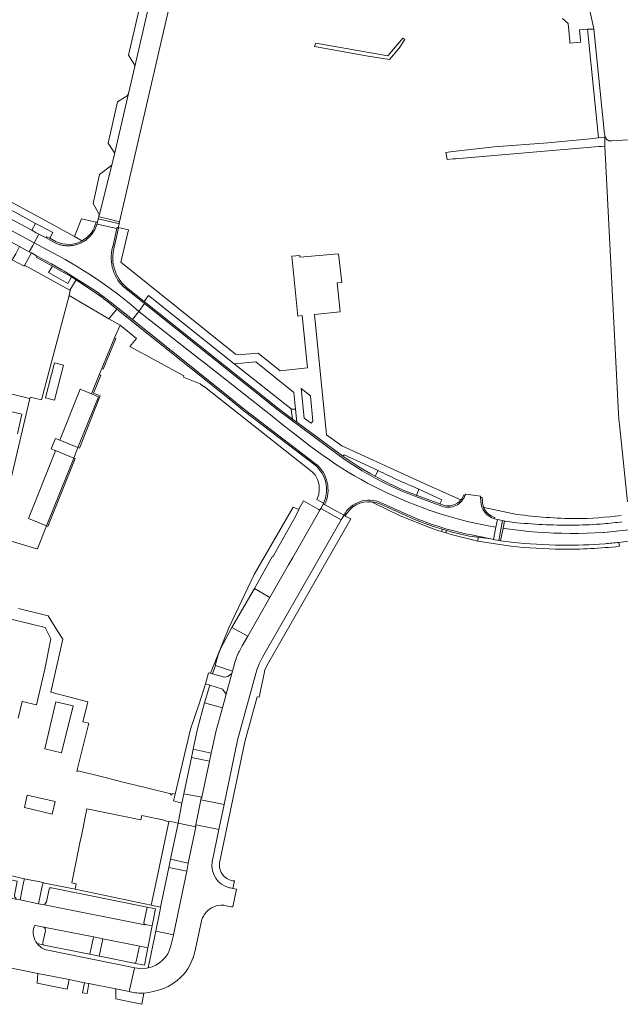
# Model space of a CAD drawing. Extents: x 152825 to 164088, y 457113 to 463005.
# Tile 346 of 364: x 162451 to 162615, y 460536 to 460806. Entities that reach past the tile are written whole.
import ezdxf

# ---------------------------------------------------------------- set-up
doc = ezdxf.new("R2010")
doc.units = 0
doc.header["$LTSCALE"] = 0.5
for name, color, linetype, lineweight in [('B-PV-VH-GESLOTENVERHARDING_ASFALT-GV', 251, 'CONTINUOUS', 18), ('B-PV-VH-HALFVERHARDING_GRAVEL-GV', 251, 'CONTINUOUS', 18), ('B-PV-VH-ONVERHARD-GV', 251, 'CONTINUOUS', 18), ('B-PV-VH-ONVERHARD_ZAND-GV', 251, 'CONTINUOUS', 18), ('B-PV-VH-OPENVERHARDING_BETONELEMENT-GV', 251, 'CONTINUOUS', 18), ('B-PV-VH-OPENVERHARDING_BETONSTRAATSTEEN-GV', 251, 'CONTINUOUS', 18), ('B-PV-VH-OPENVERHARDING_SIERBESTRATING-GV', 251, 'CONTINUOUS', 18), ('B-PV-VH-OPENVERHARDING_STRAATBAKSTEEN-GV', 251, 'CONTINUOUS', 18)]:
    doc.layers.add(name, color=color, linetype=linetype, lineweight=lineweight)

msp = doc.modelspace()

# ---------------------------------------------------------------- linework, layer by layer
at = {"layer": 'B-PV-VH-GESLOTENVERHARDING_ASFALT-GV', "flags": 128}
for points in [[(162454.77, 460745.253), (162456.057, 460747.626), (162455.343, 460747.995), (162454.158, 460748.69), (162443.586, 460754.313), (162440.166, 460756.166), (162437.851, 460757.429), (162426.832, 460763.383), (162423.222, 460765.35), (162419.78, 460767.173), (162409.234, 460772.89), (162405.667, 460774.813), (162403.44, 460776.04), (162402.537, 460776.451), (162397.252, 460779.319), (162394.791, 460780.676), (162391.878, 460782.222), (162390.943, 460780.564), (162390.601, 460779.961)], [(162390.601, 460779.961), (162389.158, 460777.42), (162396.385, 460773.489), (162403.405, 460769.799), (162408.759, 460766.901), (162414.271, 460763.851), (162419.206, 460761.237), (162430.606, 460755.114), (162434.203, 460753.16), (162440.144, 460749.936), (162450.742, 460744.285), (162452.447, 460743.324), (162453.453, 460742.82), (162454.383, 460744.54), (162454.77, 460745.253)]]:
    msp.add_lwpolyline(points, close=True, dxfattribs=at)
for points in [[(162617.745, 460773.502), (162613.189, 460773.27), (162612.393, 460773.226), (162612.321, 460773.261), (162612.208, 460773.323), (162612.099, 460773.393), (162611.995, 460773.469), (162611.895, 460773.551), (162611.801, 460773.639), (162611.712, 460773.733), (162611.629, 460773.832), (162611.553, 460773.937), (162611.483, 460774.045), (162611.42, 460774.158), (162611.364, 460774.275), (162611.316, 460774.394), (162611.275, 460774.517), (162611.241, 460774.641), (162611.216, 460774.768), (162611.207, 460774.832), (162611.217, 460774.146), (162611.253, 460771.737), (162614.99, 460698.38), (162615.067, 460696.877), (162615.23, 460695.38), (162617.446, 460674.169)], [(162587.147, 460668.459), (162583.969, 460668.882), (162583.729, 460668.936), (162583.343, 460666.958), (162583.707, 460666.902), (162585.948, 460666.597), (162588.195, 460666.33), (162590.445, 460666.101), (162592.699, 460665.911), (162594.956, 460665.76), (162597.216, 460665.647), (162599.476, 460665.573), (162601.738, 460665.538), (162604, 460665.541), (162606.262, 460665.584), (162608.523, 460665.665), (162610.782, 460665.785), (162611.066, 460665.805), (162621.879, 460667.013), (162634.036, 460668.824), (162679.718, 460675.902), (162679.368, 460678.419)], [(162621.879, 460667.013), (162611.066, 460665.805), (162610.782, 460665.785), (162608.523, 460665.665), (162606.262, 460665.584), (162604, 460665.541), (162601.738, 460665.538), (162599.476, 460665.573), (162597.216, 460665.647), (162594.956, 460665.76), (162592.699, 460665.911), (162590.445, 460666.101), (162588.195, 460666.33), (162585.948, 460666.597), (162583.707, 460666.902), (162583.343, 460666.958), (162582.675, 460663.54), (162585.651, 460663.119)], [(162615.091, 460663.084), (162618.884, 460663.594)]]:
    msp.add_lwpolyline(points, dxfattribs=at)
at = {"layer": 'B-PV-VH-GESLOTENVERHARDING_ASFALT-GV'}
for points in [[(162603.201, 460667.805, -0.024542), (162587.147, 460668.459)], [(162610.896, 460668.187, -0.0166383), (162603.201, 460667.805)], [(162616.029, 460668.729, -0.0112766), (162610.896, 460668.187)], [(162585.651, 460663.119, 0.0236258), (162599.447, 460662.315)], [(162599.447, 460662.315, 0.0225519), (162611.286, 460662.724)], [(162611.286, 460662.724, 0.0073674), (162615.091, 460663.084)]]:
    msp.add_lwpolyline(points, format="xyb", dxfattribs=at)
at = {"layer": 'B-PV-VH-HALFVERHARDING_GRAVEL-GV', "flags": 128}
msp.add_lwpolyline([(162459.747, 460588.498), (162460.538, 460591.985), (162452.874, 460593.771), (162452.098, 460590.322)], close=True, dxfattribs=at)
at = {"layer": 'B-PV-VH-ONVERHARD-GV', "flags": 128}
for points in [[(162454.158, 460748.69), (162455.343, 460747.995), (162456.057, 460747.626), (162458.059, 460746.603), (162458.242, 460746.939), (162459.071, 460746.503), (162459.937, 460748.097), (162456.404, 460749.955), (162455.18, 460750.605)], [(162528.026, 460705.323), (162528.856, 460697.141), (162530.755, 460695.741), (162531.191, 460696.324), (162530.518, 460703.297)], [(162525.607, 460696.911), (162526.799, 460696.029), (162526.451, 460699.655), (162525.221, 460699.599)], [(162560.281, 460677.709), (162559.609, 460675.986), (162559.784, 460675.92), (162566.021, 460673.627), (162566.529, 460674.784)]]:
    msp.add_lwpolyline(points, close=True, dxfattribs=at)
for points in [[(162548.232, 460681.215), (162549.093, 460682.823), (162539.76, 460687.1), (162539.445, 460686.696)], [(162547.285, 460674.229), (162548.223, 460673.762), (162555.164, 460670.381), (162563.433, 460667.086), (162564.684, 460666.606), (162565.718, 460666.283), (162566.532, 460666.036)], [(162556.899, 460670.325), (162549.602, 460673.624)], [(162566.532, 460666.036), (162566.686, 460666.672)], [(162567.794, 460666.347), (162567.63, 460665.709), (162567.793, 460665.661), (162568.834, 460665.361), (162569.878, 460665.069), (162570.923, 460664.785), (162571.97, 460664.508), (162572.061, 460664.485), (162574.219, 460663.943), (162576.385, 460663.435)], [(162576.385, 460663.435), (162576.532, 460664.507), (162574.07, 460664.827)], [(162582.168, 460663.638), (162580.754, 460663.909), (162579.962, 460664.061), (162576.532, 460664.507), (162576.385, 460663.435), (162585.487, 460662.053)], [(162585.651, 460663.119), (162582.675, 460663.54), (162582.168, 460663.638)], [(162615.249, 460662.008), (162615.091, 460663.084)]]:
    msp.add_lwpolyline(points, dxfattribs=at)
at = {"layer": 'B-PV-VH-ONVERHARD-GV'}
for points in [[(162539.445, 460686.696, 0.028751), (162548.232, 460681.215)], [(162549.602, 460673.624, 0.0807259), (162547.285, 460674.229)], [(162566.686, 460666.672, -0.032592), (162556.899, 460670.325)], [(162574.07, 460664.827, -0.0200577), (162567.794, 460666.347)], [(162585.487, 460662.053, 0.0234576), (162599.427, 460661.2)], [(162599.447, 460662.315, -0.0236258), (162585.651, 460663.119)], [(162599.427, 460661.2, 0.0278079), (162615.249, 460662.008)], [(162611.286, 460662.724, -0.0225519), (162599.447, 460662.315)], [(162615.091, 460663.084, -0.0073674), (162611.286, 460662.724)]]:
    msp.add_lwpolyline(points, format="xyb", dxfattribs=at)
at = {"layer": 'B-PV-VH-ONVERHARD_ZAND-GV', "flags": 128}
for points in [[(162531.99, 460800.041), (162531.803, 460799.566), (162531.636, 460799.141), (162546.333, 460796.461), (162552.213, 460795.566), (162554.833, 460798.654), (162556.369, 460801.022), (162556.097, 460801.241), (162555.866, 460801.427), (162551.767, 460796.595)], [(162476.816, 460719.164), (162473.355, 460710.767), (162473.725, 460710.615), (162477.185, 460719.012)], [(162472.657, 460709.073), (162470.513, 460703.871), (162470.502, 460703.845), (162472.402, 460703.032), (162466.808, 460689.07), (162467.179, 460688.921), (162472.919, 460703.246), (162471.026, 460704.056), (162473.027, 460708.921)], [(162465.663, 460686.213), (162458.197, 460667.582), (162458.568, 460667.433), (162466.034, 460686.064)], [(162515.224, 460650.461), (162520.17, 460659.324), (162520.317, 460659.242), (162521.542, 460661.434), (162521.526, 460661.444), (162526.46, 460670.16), (162527.332, 460672.116), (162525.768, 460672.735), (162515.073, 460654.266), (162508.17, 460639.683), (162503.122, 460627.163), (162503.663, 460627.016), (162504.463, 460629.264), (162504.372, 460629.293), (162505.276, 460632.278), (162505.97, 460634.071), (162509.012, 460639.723)], [(162501.524, 460619.058), (162502.996, 460623.868), (162501.752, 460624.24), (162500.02, 460618.791), (162497.707, 460612.075), (162497.658, 460611.869), (162493.437, 460594.004), (162492.995, 460592.137), (162495.302, 460591.579), (162495.832, 460594.122), (162497.894, 460604.027), (162498.418, 460606.343), (162499.583, 460611.935)], [(162494.251, 460586.019), (162491.777, 460586.565), (162491.734, 460586.441), (162491.721, 460586.444), (162488.424, 460570.784), (162486.908, 460563.551), (162489.461, 460563.016), (162491.677, 460573.937), (162492.189, 460576.172)], [(162452.111, 460570.813), (162444.211, 460572.611), (162440.871, 460573.371), (162439.582, 460573.652), (162439.3, 460572.362), (162438.24, 460567.505), (162439.535, 460567.247), (162440.59, 460572.081), (162443.899, 460571.417), (162443.969, 460571.403), (162450.173, 460570.158), (162449.379, 460566.228), (162449.474, 460565.719), (162449.825, 460565.364), (162449.793, 460565.203), (162450.912, 460564.98), (162451.903, 460569.802)]]:
    msp.add_lwpolyline(points, close=True, dxfattribs=at)
for points in [[(162459.538, 460568.269), (162485.288, 460563.145), (162485.743, 460563.055), (162488.068, 460562.592), (162487.133, 460557.891), (162487.054, 460557.485), (162486.029, 460552.244), (162485.952, 460551.85), (162485.022, 460547.116), (162482.21, 460547.668), (162473.152, 460549.492), (162472.644, 460549.595), (162470.056, 460550.118), (162469.55, 460550.22), (162457.566, 460552.621), (162455.614, 460553)], [(162458.05, 460551.305), (162482.344, 460546.411), (162484.294, 460546.124), (162485.694, 460546.239), (162486.015, 460546.337), (162488.132, 460556.468), (162489.316, 460562.301), (162489.461, 460563.016), (162486.908, 460563.551), (162466.01, 460567.93), (162457.22, 460569.678), (162457.026, 460568.764), (162455.998, 460563.935), (162457.586, 460563.619), (162458.2, 460564.493), (162458.902, 460567.918), (162458.993, 460568.357), (162459.399, 460568.292), (162459.538, 460568.269)], [(162457.433, 460557.558), (162455.14, 460558.017), (162454.904, 460557.915), (162454.77, 460557.644)], [(162457.193, 460553.272), (162457.876, 460556.561), (162457.817, 460557.116), (162457.433, 460557.558)], [(162455.614, 460553), (162457.566, 460552.621)]]:
    msp.add_lwpolyline(points, dxfattribs=at)
at = {"layer": 'B-PV-VH-ONVERHARD_ZAND-GV'}
for points in [[(162454.77, 460557.644, 0.2479403), (162455.614, 460553)], [(162455.614, 460553, 0.1498412), (162458.05, 460551.305)], [(162457.566, 460552.621, -0.4220526), (162457.193, 460553.272)]]:
    msp.add_lwpolyline(points, format="xyb", dxfattribs=at)
at = {"layer": 'B-PV-VH-OPENVERHARDING_BETONELEMENT-GV', "flags": 128}
for points in [[(162458.059, 460746.603), (162460.645, 460745.181), (162460.884, 460745.077), (162461.126, 460744.981), (162461.372, 460744.892), (162461.619, 460744.811), (162461.87, 460744.738), (162462.122, 460744.673), (162462.376, 460744.615), (162462.633, 460744.566), (162462.89, 460744.525), (162463.149, 460744.492), (162463.408, 460744.467), (162463.668, 460744.45), (162463.929, 460744.441), (162464.19, 460744.441), (162464.45, 460744.449), (162464.711, 460744.465), (162464.97, 460744.489), (162465.229, 460744.521), (162465.487, 460744.561), (162465.743, 460744.61), (162465.997, 460744.666), (162466.25, 460744.731), (162466.5, 460744.803), (162466.749, 460744.883), (162466.994, 460744.971), (162467.237, 460745.067), (162467.476, 460745.17), (162467.712, 460745.28), (162467.945, 460745.398), (162468.173, 460745.524), (162468.398, 460745.656), (162468.618, 460745.795), (162468.834, 460745.941), (162469.046, 460746.094), (162469.252, 460746.254), (162469.453, 460746.42), (162469.649, 460746.592), (162469.839, 460746.77), (162470.024, 460746.954), (162470.203, 460747.144), (162470.376, 460747.339), (162470.542, 460747.54), (162470.702, 460747.746), (162470.856, 460747.956), (162471.003, 460748.172), (162471.143, 460748.392), (162471.276, 460748.616), (162471.402, 460748.844), (162471.521, 460749.076), (162471.632, 460749.312), (162471.736, 460749.551), (162471.832, 460749.793), (162471.921, 460750.038), (162472.002, 460750.286), (162472.041, 460750.41), (162472.075, 460750.537), (162472.128, 460750.742), (162472.148, 460750.883), (162471.763, 460750.962)], [(162477.517, 460749.399), (162477.461, 460749.146), (162476.355, 460744.184), (162476.311, 460744.03)], [(162476.726, 460744.004), (162476.734, 460744.099), (162477.932, 460749.314), (162477.517, 460749.399)], [(162460.798, 460745.57), (162459.071, 460746.503), (162458.242, 460746.939), (162458.059, 460746.603)], [(162471.595, 460732.083), (162463.023, 460737.464), (162462.356, 460737.882), (162459.531, 460739.471), (162455.462, 460741.684), (162455.309, 460741.356), (162459.794, 460738.892), (162462.364, 460737.43), (162465.043, 460735.89), (162466.29, 460735.102), (162471.361, 460731.751)], [(162479.888, 460732.699), (162485.039, 460728.586), (162521.672, 460699.337), (162538.446, 460686.921)], [(162539.445, 460686.696), (162538.683, 460687.24), (162526.799, 460696.029), (162525.607, 460696.911), (162521.918, 460699.64), (162484.909, 460729.199), (162480.14, 460733.009)], [(162481.747, 460724.187), (162477.736, 460727.4), (162474.794, 460729.721)], [(162474.486, 460729.451), (162477.479, 460727.091), (162508.279, 460702.423), (162508.545, 460702.723), (162481.747, 460724.187)], [(162508.545, 460702.723), (162508.279, 460702.423), (162512.328, 460699.097), (162531.702, 460684.355)], [(162531.951, 460684.669), (162512.499, 460699.492), (162508.545, 460702.723)], [(162566.705, 460673.376), (162566.021, 460673.627), (162559.784, 460675.92), (162559.609, 460675.986)], [(162559.632, 460675.563), (162566.573, 460673.019)], [(162572.934, 460676.008), (162572.741, 460676.074), (162572.554, 460676.136)], [(162534.11, 460673.808), (162534.061, 460673.712), (162534.111, 460673.685), (162534.422, 460673.509)], [(162549.602, 460673.624), (162556.899, 460670.325)], [(162557.086, 460670.717), (162549.783, 460673.992)], [(162577.663, 460674.388), (162577.574, 460675.41), (162577.162, 460675.37)], [(162577.162, 460675.37), (162577.237, 460674.359)], [(162539.713, 460670.531), (162539.664, 460670.425), (162540.018, 460670.259), (162540.07, 460670.372)], [(162581, 460669.549), (162581.115, 460669.94)], [(162574.07, 460664.827), (162576.532, 460664.507), (162579.962, 460664.061)], [(162579.962, 460664.061), (162574.186, 460665.223)]]:
    msp.add_lwpolyline(points, dxfattribs=at)
at = {"layer": 'B-PV-VH-OPENVERHARDING_BETONELEMENT-GV'}
for points in [[(162471.763, 460750.962, -0.2169072), (162467.888, 460745.783)], [(162467.888, 460745.783, -0.2401925), (162460.798, 460745.57)], [(162476.311, 460744.03, 0.2976841), (162479.888, 460732.699)], [(162480.14, 460733.009, -0.2976163), (162476.726, 460744.004)], [(162471.361, 460731.751, -0.0120121), (162474.486, 460729.451)], [(162474.794, 460729.721, 0.0044754), (162471.595, 460732.083)], [(162538.446, 460686.921, 0.0693839), (162559.632, 460675.563)], [(162548.232, 460681.215, -0.028751), (162539.445, 460686.696)], [(162531.702, 460684.355, -0.3455224), (162534.11, 460673.808)], [(162534.422, 460673.509, 0.3490065), (162531.951, 460684.669)], [(162559.609, 460675.986, -0.0347009), (162548.232, 460681.215)], [(162566.573, 460673.019, 0.4173527), (162572.934, 460676.008)], [(162572.554, 460676.136, -0.0882021), (162571.769, 460674.743)], [(162549.783, 460673.992, 0.3915839), (162539.713, 460670.531)], [(162540.07, 460670.372, -0.3005946), (162547.285, 460674.229)], [(162547.285, 460674.229, -0.0807259), (162549.602, 460673.624)], [(162571.769, 460674.743, -0.3185517), (162566.705, 460673.376)], [(162577.237, 460674.359, 0.3262486), (162581, 460669.549)], [(162577.995, 460672.693, -0.0932212), (162577.663, 460674.388)], [(162556.899, 460670.325, 0.032592), (162566.686, 460666.672)], [(162574.186, 460665.223, -0.0556748), (162557.086, 460670.717)], [(162581.115, 460669.94, -0.2375258), (162577.995, 460672.693)], [(162566.686, 460666.672, 0.0046427), (162567.794, 460666.347)], [(162567.794, 460666.347, 0.0200577), (162574.07, 460664.827)]]:
    msp.add_lwpolyline(points, format="xyb", dxfattribs=at)
at = {"layer": 'B-PV-VH-OPENVERHARDING_BETONSTRAATSTEEN-GV', "flags": 128}
for points in [[(162480.633, 460786.2), (162476.783, 460769.552), (162476.099, 460766.558), (162472.508, 460752.382), (162474.948, 460751.815), (162478.23, 460751.054), (162496.383, 460829.723), (162490.984, 460830.983), (162489.423, 460824.246), (162487.244, 460814.776), (162482.367, 460793.624)], [(162482.367, 460793.624), (162487.244, 460814.776), (162487.085, 460814.465), (162486.846, 460814.21), (162484.269, 460812.591), (162480.608, 460796.699), (162482.213, 460794.314), (162482.338, 460793.98)], [(162611.188, 460775.025), (162608.233, 460803.917), (162606.473, 460803.902), (162606.758, 460801.101), (162609.51, 460774.054), (162611.217, 460774.146), (162611.207, 460774.832), (162611.198, 460774.896)], [(162476.783, 460769.552), (162480.633, 460786.2), (162480.488, 460785.88), (162480.255, 460785.616), (162477.628, 460783.921), (162475.035, 460772.563), (162476.663, 460770.248), (162476.781, 460769.91)], [(162477.86, 460749.445), (162478.075, 460750.38), (162478.109, 460750.527), (162477.81, 460750.595), (162472.37, 460751.807), (162472.148, 460750.883), (162472.128, 460750.742), (162472.075, 460750.537), (162472.041, 460750.41), (162477.461, 460749.146), (162477.517, 460749.399), (162477.545, 460749.512)], [(162472.508, 460752.382), (162472.37, 460751.807), (162477.81, 460750.595), (162478.109, 460750.527), (162478.23, 460751.054), (162474.948, 460751.815)], [(162539.664, 460670.425), (162539.713, 460670.531), (162534.422, 460673.509), (162534.111, 460673.685), (162533.394, 460672.419), (162538.99, 460669.248)], [(162583.21, 460669.053), (162581.79, 460669.372), (162581.39, 460667.26), (162580.754, 460663.909), (162582.168, 460663.638)], [(162583.21, 460669.053), (162582.168, 460663.638), (162582.675, 460663.54), (162583.343, 460666.958), (162583.729, 460668.936)]]:
    msp.add_lwpolyline(points, close=True, dxfattribs=at)
for points in [[(162599.59, 460806.802), (162601.213, 460805.452), (162601.606, 460800.595), (162601.652, 460800.034), (162604.642, 460800.276), (162604.586, 460800.874), (162604.323, 460803.689), (162606.473, 460803.902), (162608.233, 460803.917), (162608.123, 460804.405), (162606.359, 460812.273)], [(162472.546, 460752.677), (162472.508, 460752.382), (162476.099, 460766.558), (162472.736, 460764.024), (162470.943, 460756.025), (162472.473, 460753.415)], [(162476.311, 460744.03), (162476.355, 460744.184), (162477.461, 460749.146), (162472.041, 460750.41), (162472.002, 460750.286), (162471.921, 460750.038), (162471.832, 460749.793), (162471.736, 460749.551), (162471.632, 460749.312), (162471.521, 460749.076), (162471.402, 460748.844), (162471.276, 460748.616), (162471.143, 460748.392), (162471.003, 460748.172), (162470.856, 460747.956), (162470.702, 460747.746), (162470.542, 460747.54), (162470.376, 460747.339), (162470.203, 460747.144), (162470.024, 460746.954), (162469.839, 460746.77), (162469.649, 460746.592), (162469.453, 460746.42), (162469.252, 460746.254), (162469.046, 460746.094), (162468.834, 460745.941), (162468.618, 460745.795), (162468.398, 460745.656), (162468.173, 460745.524), (162467.945, 460745.398), (162467.712, 460745.28), (162467.476, 460745.17), (162467.237, 460745.067), (162466.994, 460744.971), (162466.749, 460744.883), (162466.5, 460744.803), (162466.25, 460744.731), (162465.997, 460744.666), (162465.743, 460744.61), (162465.487, 460744.561), (162465.229, 460744.521), (162464.97, 460744.489), (162464.711, 460744.465), (162464.45, 460744.449), (162464.19, 460744.441), (162463.929, 460744.441), (162463.668, 460744.45), (162463.408, 460744.467), (162463.149, 460744.492), (162462.89, 460744.525), (162462.633, 460744.566), (162462.376, 460744.615), (162462.122, 460744.673), (162461.87, 460744.738), (162461.619, 460744.811), (162461.372, 460744.892), (162461.126, 460744.981), (162460.884, 460745.077), (162460.645, 460745.181), (162458.059, 460746.603), (162456.057, 460747.626), (162454.77, 460745.253), (162459.696, 460742.589), (162461.431, 460741.683), (162463.281, 460740.675), (162465.492, 460739.412), (162467.87, 460737.982), (162470.497, 460736.309), (162472.562, 460734.924), (162475.245, 460733.026), (162478.109, 460730.87), (162481.286, 460728.311), (162483.448, 460726.46)], [(162454.77, 460745.253), (162454.383, 460744.54), (162453.453, 460742.82), (162454.045, 460742.5), (162455.462, 460741.684), (162459.531, 460739.471), (162462.356, 460737.882), (162463.023, 460737.464), (162471.595, 460732.083)], [(162474.794, 460729.721), (162477.736, 460727.4), (162481.747, 460724.187), (162483.448, 460726.46), (162481.286, 460728.311), (162478.109, 460730.87), (162475.245, 460733.026), (162472.562, 460734.924), (162470.497, 460736.309), (162467.87, 460737.982), (162465.492, 460739.412), (162463.281, 460740.675), (162461.431, 460741.683), (162459.696, 460742.589), (162454.77, 460745.253)], [(162483.448, 460726.46), (162485.039, 460728.586), (162479.888, 460732.699)], [(162538.446, 460686.921), (162521.672, 460699.337), (162485.039, 460728.586), (162483.448, 460726.46), (162500, 460713.451), (162501.472, 460712.294), (162519.999, 460697.733), (162523.451, 460694.942), (162526.942, 460692.201), (162530.473, 460689.511), (162534.043, 460686.872), (162535.724, 460685.705), (162537.426, 460684.567), (162539.147, 460683.46), (162540.887, 460682.382), (162542.646, 460681.336), (162544.423, 460680.32), (162546.218, 460679.336), (162548.029, 460678.384), (162549.857, 460677.463), (162551.701, 460676.575), (162553.56, 460675.719), (162555.434, 460674.896), (162557.322, 460674.106), (162559.224, 460673.35), (162561.139, 460672.626), (162563.066, 460671.937), (162565.005, 460671.281), (162566.955, 460670.66), (162568.915, 460670.073), (162570.886, 460669.52), (162572.866, 460669.002), (162573.902, 460668.755), (162574.94, 460668.514), (162575.979, 460668.279), (162577.019, 460668.049)], [(162574.186, 460665.223), (162579.962, 460664.061), (162580.754, 460663.909), (162581.39, 460667.26), (162579.242, 460667.629), (162577.019, 460668.049), (162575.979, 460668.279), (162574.94, 460668.514), (162573.902, 460668.755), (162572.866, 460669.002), (162570.886, 460669.52), (162568.915, 460670.073), (162566.955, 460670.66), (162565.005, 460671.281), (162563.066, 460671.937), (162561.139, 460672.626), (162559.224, 460673.35), (162557.322, 460674.106), (162555.434, 460674.896), (162553.56, 460675.719), (162551.701, 460676.575), (162549.857, 460677.463), (162548.029, 460678.384), (162546.218, 460679.336), (162544.423, 460680.32), (162542.646, 460681.336), (162540.887, 460682.382), (162539.147, 460683.46), (162537.426, 460684.567), (162535.724, 460685.705), (162534.043, 460686.872), (162530.473, 460689.511), (162526.942, 460692.201), (162523.451, 460694.942), (162519.999, 460697.733), (162501.472, 460712.294), (162500, 460713.451), (162483.448, 460726.46), (162481.747, 460724.187)], [(162481.747, 460724.187), (162508.545, 460702.723), (162512.499, 460699.492), (162531.951, 460684.669)], [(162566.573, 460673.019), (162559.632, 460675.563)], [(162577.237, 460674.359), (162577.162, 460675.37), (162577.137, 460675.772), (162573.852, 460676.223), (162573.1, 460676.326), (162572.934, 460676.008)], [(162534.422, 460673.509), (162539.713, 460670.531)], [(162549.783, 460673.992), (162557.086, 460670.717)], [(162577.019, 460668.049), (162579.242, 460667.629), (162581.39, 460667.26), (162581.79, 460669.372), (162581, 460669.549)], [(162566.686, 460666.672), (162566.532, 460666.036), (162566.755, 460665.968), (162567.63, 460665.709), (162567.794, 460666.347)]]:
    msp.add_lwpolyline(points, dxfattribs=at)
at = {"layer": 'B-PV-VH-OPENVERHARDING_BETONSTRAATSTEEN-GV'}
for points in [[(162472.473, 460753.415, -0.1773799), (162472.546, 460752.677)], [(162479.888, 460732.699, -0.2976841), (162476.311, 460744.03)], [(162471.595, 460732.083, -0.0044754), (162474.794, 460729.721)], [(162559.632, 460675.563, -0.0693839), (162538.446, 460686.921)], [(162531.951, 460684.669, -0.3490065), (162534.422, 460673.509)], [(162572.934, 460676.008, -0.4173527), (162566.573, 460673.019)], [(162539.713, 460670.531, -0.3915839), (162549.783, 460673.992)], [(162581, 460669.549, -0.3262486), (162577.237, 460674.359)], [(162557.086, 460670.717, 0.0556748), (162574.186, 460665.223)], [(162567.794, 460666.347, -0.0046427), (162566.686, 460666.672)]]:
    msp.add_lwpolyline(points, format="xyb", dxfattribs=at)
at = {"layer": 'B-PV-VH-OPENVERHARDING_SIERBESTRATING-GV', "flags": 128}
for points in [[(162472.657, 460709.073), (162473.355, 460710.767), (162476.816, 460719.164), (162478.357, 460722.65), (162475.284, 460724.438), (162464.394, 460730.77), (162456.784, 460702.229), (162453.717, 460702.953), (162453.627, 460702.57), (162446.407, 460671.724), (162444.727, 460664.546), (162455.55, 460661.29), (162455.668, 460661.269), (162458.197, 460667.582), (162453.24, 460669.631), (162460.657, 460688.226), (162459.479, 460688.704), (162460.65, 460691.599), (162461.826, 460691.135), (162467.41, 460705.117), (162470.513, 460703.871)], [(162460.375, 460712.35), (162462.83, 460711.719), (162460.33, 460702.096), (162457.892, 460702.736)], [(162470.513, 460703.871), (162467.41, 460705.117), (162461.826, 460691.135), (162461.82, 460691.12), (162466.808, 460689.07), (162472.402, 460703.032), (162470.502, 460703.845)], [(162465.663, 460686.213), (162460.665, 460688.246), (162460.657, 460688.226), (162453.24, 460669.631), (162458.197, 460667.582)]]:
    msp.add_lwpolyline(points, close=True, dxfattribs=at)
at = {"layer": 'B-PV-VH-OPENVERHARDING_STRAATBAKSTEEN-GV', "flags": 128}
for points in [[(162580.924, 460771.572), (162569.564, 460770.304), (162567.617, 460770.072), (162567.989, 460768.112), (162569.567, 460768.313), (162570.267, 460768.313), (162609.599, 460771.688), (162610.3, 460771.688), (162611.253, 460771.737), (162611.217, 460774.146), (162609.51, 460774.054), (162607.246, 460773.831), (162595.586, 460772.682)], [(162455.18, 460750.605), (162444.652, 460756.284), (162443.586, 460754.313), (162454.158, 460748.69)], [(162449.733, 460742.266), (162448.788, 460740.595), (162450.456, 460739.709), (162452.035, 460738.878), (162454.045, 460742.5), (162453.453, 460742.82), (162452.447, 460743.324), (162450.742, 460744.285)], [(162454.045, 460742.5), (162452.035, 460738.878), (162452.18, 460739.096), (162464.609, 460732.276), (162466.29, 460735.102), (162465.043, 460735.89), (162464.021, 460734.062), (162461.42, 460735.561), (162458.754, 460737.133), (162459.794, 460738.892), (162455.309, 460741.356), (162455.462, 460741.684)], [(162459.794, 460738.892), (162458.754, 460737.133), (162461.42, 460735.561), (162464.021, 460734.062), (162465.043, 460735.89), (162462.364, 460737.43)], [(162484.909, 460729.199), (162521.918, 460699.64), (162525.607, 460696.911), (162525.221, 460699.599), (162525.204, 460699.719), (162509.644, 460712.1), (162486.165, 460730.782)], [(162460.33, 460702.096), (162462.83, 460711.719), (162460.375, 460712.35), (162457.892, 460702.736)], [(162530.755, 460695.741), (162528.856, 460697.141), (162528.026, 460705.323), (162530.518, 460703.297), (162531.191, 460696.324)], [(162466.808, 460689.07), (162461.82, 460691.12), (162461.826, 460691.135), (162460.65, 460691.599), (162459.479, 460688.704), (162460.657, 460688.226), (162460.665, 460688.246), (162465.663, 460686.213)], [(162525.689, 460658.932), (162530.799, 460667.862), (162533.209, 460672.094), (162533.09, 460672.042), (162532.968, 460672.02), (162532.811, 460672.059), (162531.213, 460672.973), (162528.586, 460674.454), (162527.357, 460672.172), (162527.332, 460672.116), (162526.46, 460670.16), (162521.526, 460661.444), (162521.542, 460661.434), (162520.317, 460659.242), (162520.17, 460659.324), (162515.224, 460650.461), (162519.411, 460647.963), (162524.525, 460656.898)], [(162508.965, 460627.076), (162507.912, 460626.283), (162506.931, 460626.128), (162503.663, 460627.016), (162503.122, 460627.163), (162502.605, 460627.303), (162501.752, 460624.24), (162502.996, 460623.868), (162506.384, 460622.853), (162507.416, 460621.445)], [(162460.723, 460619.32), (162465.455, 460618.227), (162462.295, 460605.344), (162457.735, 460606.406)], [(162506.381, 460617.681), (162501.524, 460619.058), (162499.583, 460611.935), (162498.418, 460606.343), (162503.353, 460605.229), (162504.667, 460611.447)], [(162502.892, 460603.051), (162497.894, 460604.027), (162495.832, 460594.122), (162500.801, 460593.154)], [(162459.747, 460588.498), (162452.098, 460590.322), (162452.874, 460593.771), (162460.538, 460591.985)], [(162500.518, 460592.473), (162500.62, 460592.961), (162500.753, 460592.929), (162500.801, 460593.154), (162495.832, 460594.122), (162495.302, 460591.579), (162494.251, 460586.019), (162499.099, 460585.007), (162499.123, 460585.122), (162498.99, 460585.148), (162499.083, 460585.594)], [(162506.842, 460591.198), (162500.97, 460592.382), (162500.518, 460592.473), (162499.083, 460585.594), (162499.566, 460585.498), (162505.079, 460584.401), (162505.412, 460584.335)], [(162499.099, 460585.007), (162494.251, 460586.019), (162492.189, 460576.172), (162497.055, 460575.066)], [(162496.613, 460572.916), (162491.677, 460573.937), (162489.461, 460563.016), (162489.316, 460562.301), (162488.132, 460556.468), (162493.024, 460555.462)], [(162455.998, 460563.935), (162457.026, 460568.764), (162457.22, 460569.678), (162457.247, 460569.804), (162452.111, 460570.813), (162451.903, 460569.802), (162450.912, 460564.98)], [(162459.538, 460568.269), (162459.399, 460568.292), (162458.993, 460568.357), (162458.902, 460567.918), (162458.2, 460564.493), (162457.586, 460563.619), (162485.171, 460558.132), (162485.187, 460558.252), (162484.953, 460558.416), (162484.893, 460558.708), (162485.743, 460563.055), (162485.288, 460563.145)], [(162464.36, 460543.13), (162455.82, 460544.837), (162455.615, 460542.146), (162463.807, 460540.501)], [(162468.599, 460542.282), (162468.042, 460539.535), (162469.323, 460539.324), (162469.806, 460542.041)]]:
    msp.add_lwpolyline(points, close=True, dxfattribs=at)
for points in [[(162467.888, 460745.783), (162467.55, 460745.994), (162465.83, 460747.01), (162457.17, 460751.762), (162445.595, 460758.055), (162444.652, 460756.284)], [(162444.652, 460756.284), (162455.18, 460750.605), (162456.404, 460749.955), (162459.937, 460748.097), (162459.071, 460746.503), (162460.798, 460745.57)], [(162471.763, 460750.962), (162470.996, 460751.119), (162467.806, 460751.884), (162465.83, 460747.01), (162467.55, 460745.994), (162467.888, 460745.783)], [(162477.545, 460749.512), (162477.517, 460749.399), (162477.932, 460749.314), (162476.734, 460744.099), (162476.726, 460744.004)], [(162571.769, 460674.743), (162564.552, 460677.961), (162552.339, 460683.502), (162547.587, 460685.713), (162539.124, 460689.571), (162534.894, 460692.609), (162531.614, 460725.613), (162538.648, 460726.32), (162537.85, 460734.254), (162539.115, 460734.367), (162538.258, 460742.272), (162527.65, 460741.315), (162527.599, 460741.766), (162525.397, 460741.614), (162527.052, 460725.155), (162528.303, 460725.28), (162529.741, 460710.982), (162522.269, 460710.107), (162516.232, 460715.005), (162510.585, 460714.517), (162510.026, 460714.747), (162478.534, 460739.98), (162480.67, 460748.849), (162477.86, 460749.445), (162477.545, 460749.512)], [(162466.29, 460735.102), (162464.609, 460732.276), (162464.679, 460732.197), (162464.394, 460730.77), (162475.284, 460724.438), (162477.479, 460727.091), (162474.486, 460729.451)], [(162471.361, 460731.751), (162466.29, 460735.102)], [(162480.14, 460733.009), (162484.909, 460729.199), (162486.165, 460730.782), (162509.644, 460712.1), (162515.534, 460712.589), (162526.013, 460704.206), (162526.451, 460699.655), (162526.799, 460696.029), (162538.683, 460687.24), (162539.445, 460686.696), (162539.76, 460687.1), (162549.093, 460682.823)], [(162531.702, 460684.355), (162512.328, 460699.097), (162508.279, 460702.423), (162477.479, 460727.091), (162475.284, 460724.438), (162478.357, 460722.65)], [(162478.357, 460722.65), (162482.862, 460719.019), (162481.064, 460716.837), (162495.835, 460708.754), (162495.697, 460708.441), (162500.309, 460706.575), (162501.383, 460705.764), (162501.442, 460705.872), (162507.524, 460701.039), (162530.978, 460682.439), (162531.81, 460681.628), (162532.432, 460680.337), (162532.902, 460678.887), (162532.966, 460677.544), (162532.816, 460676.179), (162532.326, 460674.836), (162534.11, 460673.808)], [(162446.407, 460671.724), (162453.627, 460702.57), (162453.541, 460702.59), (162428.3, 460708.73)], [(162423.728, 460704.672), (162451.44, 460698.246), (162450.198, 460692.84)], [(162549.093, 460682.823), (162548.232, 460681.215)], [(162559.609, 460675.986), (162560.281, 460677.709)], [(162560.281, 460677.709), (162566.529, 460674.784), (162566.021, 460673.627), (162566.705, 460673.376)], [(162509.711, 460629.79), (162509.157, 460627.775), (162508.965, 460627.076), (162507.416, 460621.445), (162506.381, 460617.681), (162504.667, 460611.447), (162503.353, 460605.229), (162502.892, 460603.051), (162500.801, 460593.154), (162500.753, 460592.929), (162500.62, 460592.961), (162500.518, 460592.473), (162500.97, 460592.382), (162506.842, 460591.198), (162510.522, 460608.857), (162515.823, 460628.143), (162516.504, 460629.791), (162517.422, 460631.572), (162538.99, 460669.248), (162533.394, 460672.419), (162533.209, 460672.094), (162530.799, 460667.862), (162525.689, 460658.932), (162524.525, 460656.898), (162519.411, 460647.963), (162513.342, 460637.36)], [(162539.664, 460670.425), (162538.99, 460669.248), (162517.422, 460631.572), (162516.504, 460629.791), (162515.823, 460628.143), (162510.522, 460608.857), (162506.842, 460591.198), (162505.412, 460584.335), (162503.568, 460575.488)], [(162505.609, 460575.138), (162512.546, 460608.325), (162515.897, 460620.713), (162516.456, 460620.584), (162517.917, 460627.551), (162517.933, 460627.833), (162518.75, 460629.621), (162541.585, 460669.525), (162540.018, 460670.259), (162539.664, 460670.425)], [(162587.114, 460670.752), (162578.175, 460672.655), (162577.995, 460672.693)], [(162581.115, 460669.94), (162581, 460669.549), (162581.79, 460669.372), (162583.21, 460669.053), (162583.729, 460668.936), (162583.969, 460668.882), (162587.147, 460668.459)], [(162439.412, 460644.168), (162457.84, 460639.689), (162459.128, 460637.136), (162459.399, 460636.591), (162457.713, 460628.303), (162455.472, 460618.547), (162451.491, 460619.42), (162450.434, 460614.848)], [(162444.211, 460572.611), (162452.111, 460570.813), (162457.247, 460569.804), (162457.22, 460569.678), (162466.01, 460567.93), (162466.321, 460569.445), (162465.104, 460569.694), (162466.509, 460576.543), (162467.353, 460580.66), (162467.834, 460583.003), (162469.263, 460589.973), (162484.04, 460586.942), (162484.305, 460588.159), (162490.444, 460586.876), (162490.417, 460586.743), (162490.419, 460586.743), (162491.721, 460586.444), (162491.734, 460586.441), (162491.777, 460586.565), (162494.251, 460586.019), (162495.302, 460591.579), (162492.995, 460592.137), (162493.437, 460594.004), (162492.625, 460594.207), (162492.522, 460593.794), (162492.211, 460593.871), (162492.262, 460594.075), (162485.959, 460595.649), (162479.542, 460597.253), (162473.146, 460598.853), (162466.844, 460600.427), (162466.794, 460600.226), (162466.483, 460600.303), (162469.779, 460613.488), (162468.159, 460613.893), (162469.207, 460618.121), (162469.515, 460619.362), (162459.391, 460621.952), (162462.658, 460636.549), (162461.302, 460638.669), (162458.591, 460642.947), (162450.516, 460644.925)], [(162511.839, 460634.733), (162513.342, 460637.36), (162509.012, 460639.723), (162505.97, 460634.071), (162505.276, 460632.278), (162504.372, 460629.293), (162504.463, 460629.264), (162509.157, 460627.775), (162509.711, 460629.79)], [(162513.342, 460637.36), (162511.839, 460634.733), (162511.064, 460633.259)], [(162511.064, 460633.259), (162511.839, 460634.733)], [(162503.568, 460575.488), (162505.412, 460584.335), (162505.079, 460584.401), (162499.566, 460585.498), (162499.083, 460585.594), (162498.99, 460585.148), (162499.123, 460585.122), (162499.099, 460585.007), (162497.055, 460575.066), (162496.613, 460572.916), (162493.024, 460555.462), (162492.993, 460555.311), (162492.281, 460552.366)], [(162508.322, 460568.343), (162508.601, 460568.285), (162509.278, 460568.145), (162509.676, 460570.211)], [(162454.77, 460557.644), (162454.904, 460557.915), (162455.14, 460558.017), (162457.433, 460557.558), (162471.066, 460554.829), (162473.581, 460554.326), (162483.791, 460552.283), (162485.952, 460551.85), (162486.029, 460552.244), (162487.054, 460557.485), (162487.133, 460557.891), (162485.187, 460558.252), (162485.171, 460558.132), (162457.586, 460563.619), (162455.998, 460563.935), (162450.912, 460564.98), (162449.793, 460565.203), (162439.535, 460567.247), (162438.24, 460567.505), (162433.256, 460568.498)], [(162507.461, 460563.417), (162508.881, 460563.146), (162509.125, 460563.099), (162509.296, 460563.066), (162510.283, 460567.936), (162509.278, 460568.145)], [(162509.278, 460568.145), (162508.601, 460568.285), (162508.322, 460568.343)], [(162410.811, 460561.177), (162410.752, 460560.687), (162410.681, 460560.313), (162409.881, 460556.114), (162409.582, 460554.544), (162409.501, 460554.117), (162409.497, 460554.098), (162418.657, 460552.267), (162425.015, 460550.996), (162426.264, 460550.746), (162430.7, 460549.859), (162440.913, 460547.817), (162455.82, 460544.837), (162464.36, 460543.13), (162468.599, 460542.282), (162469.806, 460542.041), (162477.18, 460540.567), (162480.794, 460539.844), (162480.898, 460540.286), (162482.236, 460545.955), (162482.344, 460546.411), (162458.05, 460551.305)], [(162471.066, 460554.829), (162457.433, 460557.558), (162457.817, 460557.116), (162457.876, 460556.561), (162457.193, 460553.272)], [(162484.874, 460539.436), (162486.221, 460539.564), (162487.76, 460539.995), (162488.881, 460540.244), (162490.235, 460540.653), (162491.542, 460541.273), (162492.713, 460541.964), (162494.004, 460542.906), (162495.043, 460543.791), (162495.972, 460544.798), (162496.877, 460546.129), (162497.625, 460547.46), (162498.285, 460549.006), (162498.339, 460549.135), (162498.83, 460550.738), (162500.565, 460558.763)], [(162457.566, 460552.621), (162469.55, 460550.22), (162470.056, 460550.118), (162470.161, 460550.594), (162470.956, 460554.368), (162471.066, 460554.829)], [(162483.572, 460551.967), (162483.791, 460552.283), (162473.581, 460554.326), (162472.644, 460549.595), (162473.152, 460549.492), (162482.21, 460547.668)], [(162482.784, 460548.075), (162483.572, 460551.967)], [(162486.015, 460546.337), (162485.694, 460546.239), (162484.294, 460546.124), (162482.344, 460546.411), (162482.236, 460545.955), (162480.898, 460540.286), (162480.794, 460539.844), (162481.098, 460539.788)], [(162481.098, 460539.788), (162480.794, 460539.844), (162477.18, 460540.567), (162477.135, 460537.867), (162481.095, 460537.034), (162484.288, 460536.362), (162484.874, 460539.436)]]:
    msp.add_lwpolyline(points, dxfattribs=at)
at = {"layer": 'B-PV-VH-OPENVERHARDING_STRAATBAKSTEEN-GV'}
for points in [[(162467.888, 460745.783, 0.2169072), (162471.763, 460750.962)], [(162460.798, 460745.57, 0.2401925), (162467.888, 460745.783)], [(162476.726, 460744.004, 0.2976163), (162480.14, 460733.009)], [(162474.486, 460729.451, 0.0120121), (162471.361, 460731.751)], [(162534.11, 460673.808, 0.3455224), (162531.702, 460684.355)], [(162548.232, 460681.215, 0.0347009), (162559.609, 460675.986)], [(162560.281, 460677.709, -0.0234261), (162549.093, 460682.823)], [(162549.093, 460682.823, 0.0234261), (162560.281, 460677.709)], [(162566.705, 460673.376, 0.3185517), (162571.769, 460674.743)], [(162577.995, 460672.693, 0.2375258), (162581.115, 460669.94)], [(162603.237, 460669.601, -0.029457), (162587.114, 460670.752)], [(162615.676, 460670.457, -0.0303827), (162603.237, 460669.601)], [(162587.147, 460668.459, 0.024542), (162603.201, 460667.805)], [(162603.201, 460667.805, 0.0166383), (162610.896, 460668.187)], [(162610.896, 460668.187, 0.0112766), (162616.029, 460668.729)], [(162509.711, 460629.79, -0.0532168), (162511.064, 460633.259)], [(162511.064, 460633.259, 0.0532168), (162509.711, 460629.79)], [(162503.568, 460575.488, 0.3893611), (162508.322, 460568.343)], [(162508.322, 460568.343, -0.3893611), (162503.568, 460575.488)], [(162509.676, 460570.211, -0.4336338), (162505.609, 460575.138)], [(162502.298, 460561.976, -0.2459893), (162507.461, 460563.417)], [(162500.565, 460558.763, -0.1621521), (162502.298, 460561.976)], [(162455.614, 460553, -0.2479403), (162454.77, 460557.644)], [(162458.05, 460551.305, -0.1498412), (162455.614, 460553)], [(162457.193, 460553.272, 0.4220526), (162457.566, 460552.621)], [(162492.281, 460552.366, -0.2816508), (162486.015, 460546.337)], [(162482.21, 460547.668, 0.3946846), (162482.784, 460548.075)], [(162484.874, 460539.436, -0.0762504), (162481.098, 460539.788)], [(162481.098, 460539.788, 0.0762504), (162484.874, 460539.436)]]:
    msp.add_lwpolyline(points, format="xyb", dxfattribs=at)

doc.saveas('drawing.dxf')
